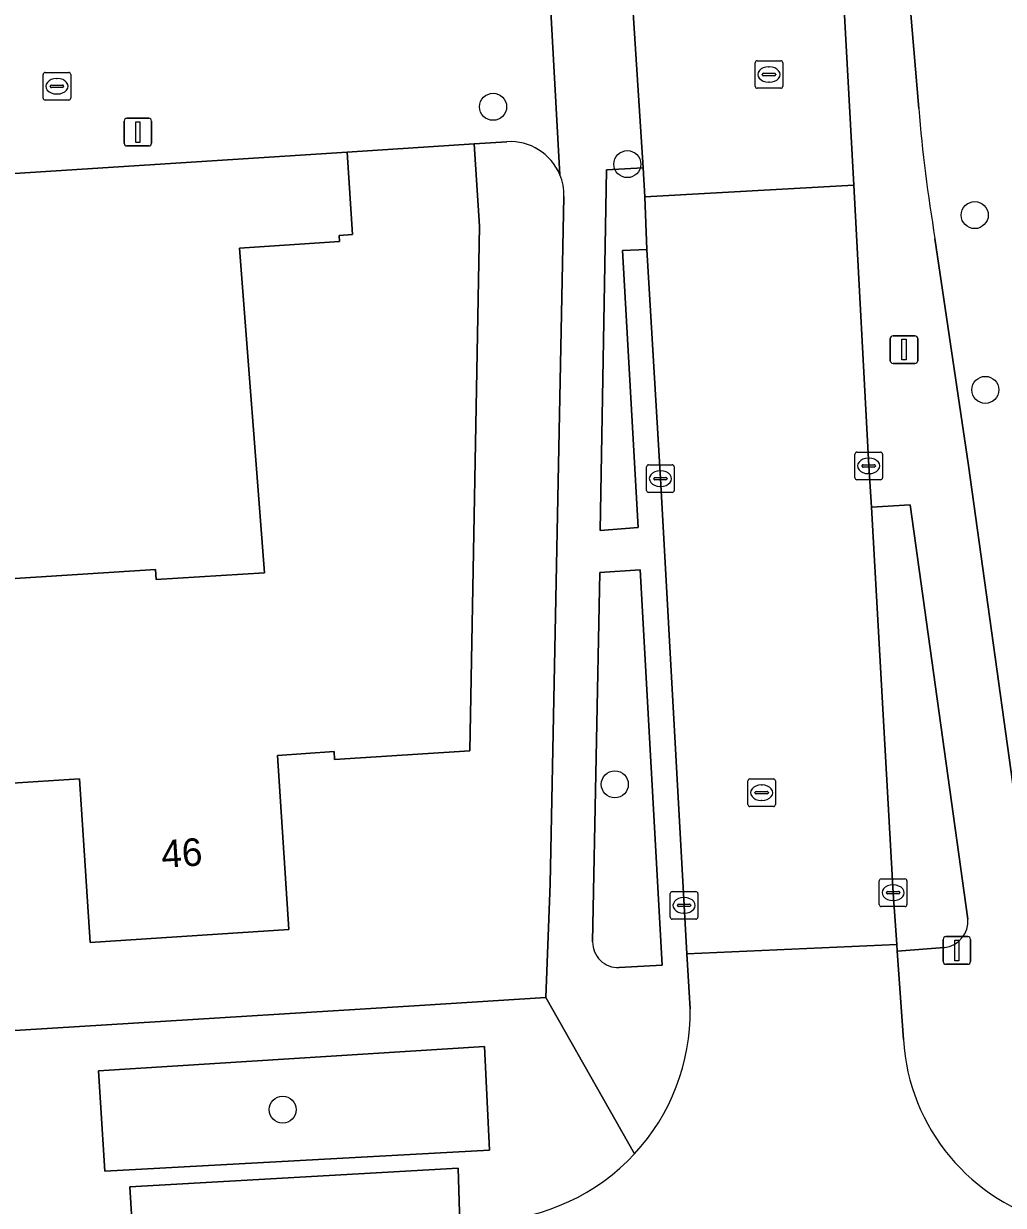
# Model space of a CAD drawing. Extents: x 159680 to 160786, y 387323 to 388340.
# Drawn here: x 160389.62 to 160425.07, y 388039.25 to 388082.04 of the extents above; entities that cross this region are included whole.
import ezdxf

# ---------------------------------------------------------------- set-up
doc = ezdxf.new("R2010")
doc.units = 0
for name, color, linetype in [('IMGEO_Boom', 7, 'Continuous'), ('IMGEO_Erf', 7, 'Continuous'), ('IMGEO_Groenvoorziening', 7, 'Continuous'), ('IMGEO_Kolk', 7, 'Continuous'), ('IMGEO_Lichtmast', 7, 'Continuous'), ('IMGEO_Muur', 7, 'Continuous'), ('IMGEO_Pand', 7, 'Continuous'), ('IMGEO_Pand_nummerreeks', 7, 'Continuous'), ('IMGEO_Parkeervlak_open', 7, 'Continuous'), ('IMGEO_Rijbaan_lokaal_open', 7, 'Continuous'), ('IMGEO_Rioolput', 7, 'Continuous'), ('IMGEO_Voetpad_open', 7, 'Continuous')]:
    doc.layers.add(name, color=color, linetype=linetype)

msp = doc.modelspace()

# ---------------------------------------------------------------- linework, layer by layer
at = {"layer": 'IMGEO_Boom'}
for centre in [(160406.607, 388079.028), (160411.466, 388076.953), (160424.034, 388075.107), (160424.418, 388068.779), (160411.01, 388054.497), (160398.995, 388042.717)]:
    msp.add_circle(centre, 0.489, dxfattribs=at)
at = {"layer": 'IMGEO_Erf'}
for points in [[(160464.905, 388235.098), (160422.4, 388232.287), (160418.083, 388232.083), (160417.958, 388231.882), (160415.416, 388228.039), (160414.251, 388225.644), (160414.31, 388225.228), (160414.733, 388223.189), (160417.032, 388219.3), (160415.184, 388216.063), (160412.57, 388215.939), (160413.7, 388197.984), (160413.413, 388197.962), (160413.567, 388196.193), (160413.831, 388196.212), (160413.953, 388194.43), (160415.251, 388173.618), (160417.37, 388139.651), (160417.998, 388139.685), (160420.315, 388103.525), (160421.42, 388085.954), (160422.005, 388078.968)], [(160422.593, 388074.262), (160423.802, 388066.044), (160426.185, 388048.947), (160426.289, 388048.905), (160459.363, 388051.054), (160483.853, 388052.645), (160482.175, 388078.594)], [(160407.105, 388077.763), (160405.918, 388077.686), (160406.111, 388074.703), (160405.766, 388055.711), (160400.871, 388055.394), (160400.852, 388055.68), (160398.803, 388055.542), (160399.212, 388049.238), (160392.028, 388048.772), (160391.644, 388054.695), (160388.645, 388054.5)], [(160397.429, 388073.915), (160401.048, 388074.15), (160401.034, 388074.373), (160401.521, 388074.405), (160401.328, 388077.391), (160387.586, 388076.507), (160388.048, 388069.323), (160378.068, 388068.711), (160377.858, 388071.975), (160373.951, 388071.725), (160373.702, 388075.606), (160356.568, 388074.466)], [(160358.595, 388043.68), (160358.629, 388043.683), (160403.938, 388046.483), (160408.512, 388046.783), (160408.675, 388050.897), (160409.171, 388075.783)], [(160388.165, 388061.874), (160394.395, 388062.278), (160394.418, 388061.917), (160398.337, 388062.149), (160397.429, 388073.915)]]:
    msp.add_lwpolyline(points, dxfattribs=at)
for centre, radius, start, end in [((160480.171, 388083.846), 58.37, 184.79374, 189.4503), ((160407.23, 388075.826), 1.941, 22.5745, 93.6784), ((160407.248, 388075.828), 1.923, 358.6738, 22.741)]:
    msp.add_arc(centre, radius, start, end, dxfattribs=at)
at = {"layer": 'IMGEO_Groenvoorziening'}
for points in [[(160412.164, 388073.862), (160412.095, 388075.767), (160412.04, 388076.822), (160410.707, 388076.741), (160410.477, 388063.688), (160411.853, 388063.795), (160411.287, 388073.824)], [(160392.324, 388044.121), (160392.559, 388040.486), (160406.474, 388041.252), (160406.295, 388045.008)]]:
    msp.add_lwpolyline(points, close=True, dxfattribs=at)
for points in [[(160423.789, 388049.618), (160421.699, 388064.62), (160420.296, 388064.531)], [(160420.296, 388064.531), (160421.081, 388050.573), (160421.21, 388048.692), (160421.23, 388048.458), (160422.94, 388048.588)], [(160411.931, 388062.258), (160410.468, 388062.17), (160410.206, 388048.792)], [(160411.165, 388047.863), (160412.729, 388047.953), (160411.931, 388062.258)]]:
    msp.add_lwpolyline(points, dxfattribs=at)
for centre, radius, start, end in [((160422.824, 388049.548), 0.967, 276.8631, 4.1413), ((160411.129, 388048.785), 0.923, 179.5789, 272.2418)]:
    msp.add_arc(centre, radius, start, end, dxfattribs=at)
at = {"layer": 'IMGEO_Kolk'}
for p, q in [((160390.326, 388079.346), (160390.326, 388080.198)), ((160390.401, 388080.272), (160391.253, 388080.272)), ((160390.814, 388080.052), (160390.839, 388080.052)), ((160391.327, 388080.198), (160391.327, 388079.346)), ((160390.585, 388079.766), (160390.585, 388079.778)), ((160391.023, 388079.729), (160390.625, 388079.729)), ((160390.628, 388079.815), (160391.026, 388079.815)), ((160391.069, 388079.778), (160391.069, 388079.766)), ((160391.253, 388079.272), (160390.401, 388079.272)), ((160390.837, 388079.492), (160390.812, 388079.492)), ((160419.695, 388065.6), (160419.695, 388066.452)), ((160419.77, 388066.526), (160420.622, 388066.526)), ((160420.183, 388066.306), (160420.208, 388066.306)), ((160420.696, 388066.452), (160420.696, 388065.6)), ((160412.159, 388065.139), (160412.159, 388065.991)), ((160412.234, 388066.065), (160413.086, 388066.065)), ((160413.16, 388065.991), (160413.16, 388065.139)), ((160419.954, 388066.02), (160419.954, 388066.032)), ((160420.392, 388065.983), (160419.994, 388065.983)), ((160419.997, 388066.069), (160420.395, 388066.069)), ((160420.438, 388066.032), (160420.438, 388066.02)), ((160412.418, 388065.559), (160412.418, 388065.571)), ((160412.856, 388065.522), (160412.458, 388065.522)), ((160412.461, 388065.608), (160412.859, 388065.608)), ((160412.647, 388065.845), (160412.672, 388065.845)), ((160412.902, 388065.571), (160412.902, 388065.559)), ((160420.622, 388065.526), (160419.77, 388065.526)), ((160420.206, 388065.746), (160420.181, 388065.746)), ((160413.086, 388065.065), (160412.234, 388065.065)), ((160412.67, 388065.285), (160412.645, 388065.285)), ((160420.58, 388050.147), (160420.58, 388050.999)), ((160420.655, 388051.073), (160421.507, 388051.073)), ((160421.581, 388050.999), (160421.581, 388050.147)), ((160413.015, 388049.688), (160413.015, 388050.54)), ((160413.09, 388050.614), (160413.942, 388050.614)), ((160414.016, 388050.54), (160414.016, 388049.688)), ((160420.839, 388050.567), (160420.839, 388050.579)), ((160421.277, 388050.53), (160420.879, 388050.53)), ((160420.882, 388050.616), (160421.28, 388050.616)), ((160421.068, 388050.853), (160421.093, 388050.853)), ((160421.323, 388050.579), (160421.323, 388050.567)), ((160413.274, 388050.108), (160413.274, 388050.12)), ((160413.712, 388050.071), (160413.314, 388050.071)), ((160413.317, 388050.157), (160413.715, 388050.157)), ((160413.503, 388050.394), (160413.528, 388050.394)), ((160413.758, 388050.12), (160413.758, 388050.108)), ((160421.507, 388050.073), (160420.655, 388050.073)), ((160421.091, 388050.293), (160421.066, 388050.293)), ((160413.942, 388049.614), (160413.09, 388049.614)), ((160413.526, 388049.834), (160413.501, 388049.834))]:
    msp.add_line(p, q, dxfattribs=at)
for points in [[(160390.326, 388079.346), (160390.326, 388080.198)], [(160390.401, 388080.272), (160391.253, 388080.272)], [(160391.327, 388080.198), (160391.327, 388079.346)], [(160391.253, 388079.272), (160390.401, 388079.272)], [(160419.695, 388065.6), (160419.695, 388066.452)], [(160419.77, 388066.526), (160420.622, 388066.526)], [(160420.696, 388066.452), (160420.696, 388065.6)], [(160412.159, 388065.139), (160412.159, 388065.991)], [(160412.234, 388066.065), (160413.086, 388066.065)], [(160413.16, 388065.991), (160413.16, 388065.139)], [(160420.622, 388065.526), (160419.77, 388065.526)], [(160413.086, 388065.065), (160412.234, 388065.065)], [(160420.58, 388050.147), (160420.58, 388050.999)], [(160420.655, 388051.073), (160421.507, 388051.073)], [(160421.581, 388050.999), (160421.581, 388050.147)], [(160413.015, 388049.688), (160413.015, 388050.54)], [(160413.09, 388050.614), (160413.942, 388050.614)], [(160414.016, 388050.54), (160414.016, 388049.688)], [(160421.507, 388050.073), (160420.655, 388050.073)], [(160413.942, 388049.614), (160413.09, 388049.614)]]:
    msp.add_lwpolyline(points, dxfattribs=at)
for centre, radius, start, end in [((160390.403, 388080.196), 0.0765, 91.552, 178.448), ((160390.403, 388080.196), 0.0765, 91.552, 178.448), ((160391.251, 388080.196), 0.0765, 1.552, 88.448), ((160391.251, 388080.196), 0.0765, 1.552, 88.448), ((160390.625, 388079.775), 0.0403, 85.8775, 175.7526), ((160390.622, 388079.765), 0.0366, 178.938, 274.7102), ((160391.026, 388079.772), 0.043, 264.8664, 352.4533), ((160391.03, 388079.777), 0.0386, 1.7309, 96.639), ((160390.403, 388079.348), 0.0765, 181.552, 268.448), ((160390.403, 388079.348), 0.0765, 181.552, 268.448), ((160391.251, 388079.348), 0.0765, 271.552, 358.448), ((160391.251, 388079.348), 0.0765, 271.552, 358.448), ((160419.772, 388066.45), 0.0765, 91.552, 178.448), ((160419.772, 388066.45), 0.0765, 91.552, 178.448), ((160420.62, 388066.45), 0.0765, 1.552, 88.448), ((160420.62, 388066.45), 0.0765, 1.552, 88.448), ((160412.236, 388065.989), 0.0765, 91.552, 178.448), ((160412.236, 388065.989), 0.0765, 91.552, 178.448), ((160413.084, 388065.989), 0.0765, 1.552, 88.448), ((160413.084, 388065.989), 0.0765, 1.552, 88.448), ((160419.994, 388066.029), 0.0403, 85.8775, 175.7526), ((160419.991, 388066.019), 0.0366, 178.938, 274.7102), ((160420.395, 388066.026), 0.043, 264.8664, 352.4533), ((160420.399, 388066.031), 0.0386, 1.7309, 96.639), ((160412.458, 388065.568), 0.0403, 85.8775, 175.7526), ((160412.455, 388065.558), 0.0366, 178.938, 274.7102), ((160412.859, 388065.565), 0.043, 264.8664, 352.4533), ((160412.863, 388065.57), 0.0386, 1.7309, 96.639), ((160419.772, 388065.602), 0.0765, 181.552, 268.448), ((160419.772, 388065.602), 0.0765, 181.552, 268.448), ((160420.62, 388065.602), 0.0765, 271.552, 358.448), ((160420.62, 388065.602), 0.0765, 271.552, 358.448), ((160412.236, 388065.141), 0.0765, 181.552, 268.448), ((160412.236, 388065.141), 0.0765, 181.552, 268.448), ((160413.084, 388065.141), 0.0765, 271.552, 358.448), ((160413.084, 388065.141), 0.0765, 271.552, 358.448), ((160420.657, 388050.997), 0.0765, 91.552, 178.448), ((160420.657, 388050.997), 0.0765, 91.552, 178.448), ((160421.505, 388050.997), 0.0765, 1.552, 88.448), ((160421.505, 388050.997), 0.0765, 1.552, 88.448), ((160413.092, 388050.538), 0.0765, 91.552, 178.448), ((160413.092, 388050.538), 0.0765, 91.552, 178.448), ((160413.94, 388050.538), 0.0765, 1.552, 88.448), ((160413.94, 388050.538), 0.0765, 1.552, 88.448), ((160420.879, 388050.576), 0.0403, 85.8775, 175.7526), ((160420.876, 388050.566), 0.0366, 178.938, 274.7102), ((160421.28, 388050.573), 0.043, 264.8664, 352.4533), ((160421.284, 388050.578), 0.0386, 1.7309, 96.639), ((160413.314, 388050.117), 0.0403, 85.8775, 175.7526), ((160413.311, 388050.107), 0.0366, 178.938, 274.7102), ((160413.715, 388050.114), 0.043, 264.8664, 352.4533), ((160413.719, 388050.119), 0.0386, 1.7309, 96.639), ((160420.657, 388050.149), 0.0765, 181.552, 268.448), ((160420.657, 388050.149), 0.0765, 181.552, 268.448), ((160421.505, 388050.149), 0.0765, 271.552, 358.448), ((160421.505, 388050.149), 0.0765, 271.552, 358.448), ((160413.092, 388049.69), 0.0765, 181.552, 268.448), ((160413.092, 388049.69), 0.0765, 181.552, 268.448), ((160413.94, 388049.69), 0.0765, 271.552, 358.448), ((160413.94, 388049.69), 0.0765, 271.552, 358.448)]:
    msp.add_arc(centre, radius, start, end, dxfattribs=at)
for centre, major_axis, ratio, start_param, end_param in [((160390.813, 388079.772), (-0.387, 0.002), 0.722429, 4.712389, 7.853982), ((160390.838, 388079.772), (-0.39, 0.002), 0.717154, 1.570796, 4.712389), ((160420.182, 388066.026), (-0.387, 0.002), 0.722429, 4.712389, 7.853982), ((160420.207, 388066.026), (-0.39, 0.002), 0.717154, 1.570796, 4.712389), ((160412.646, 388065.565), (-0.387, 0.002), 0.722429, 4.712389, 7.853982), ((160412.671, 388065.565), (-0.39, 0.002), 0.717154, 1.570796, 4.712389), ((160421.067, 388050.573), (-0.387, 0.002), 0.722429, 4.712389, 7.853982), ((160421.092, 388050.573), (-0.39, 0.002), 0.717154, 1.570796, 4.712389), ((160413.502, 388050.114), (-0.387, 0.002), 0.722429, 4.712389, 7.853982), ((160413.527, 388050.114), (-0.39, 0.002), 0.717154, 1.570796, 4.712389)]:
    msp.add_ellipse(centre, major_axis=major_axis, ratio=ratio, start_param=start_param, end_param=end_param, dxfattribs=at)
at = {"layer": 'IMGEO_Lichtmast'}
for p, q in [((160393.258, 388077.712), (160393.258, 388078.512)), ((160393.258, 388078.512), (160393.258, 388077.712)), ((160393.358, 388078.612), (160394.148, 388078.612)), ((160394.148, 388078.612), (160393.358, 388078.612)), ((160394.248, 388078.512), (160394.248, 388077.712)), ((160394.248, 388077.712), (160394.248, 388078.512)), ((160394.148, 388077.612), (160393.358, 388077.612)), ((160393.358, 388077.612), (160394.148, 388077.612)), ((160420.978, 388069.836), (160420.978, 388070.636)), ((160420.978, 388070.636), (160420.978, 388069.836)), ((160421.078, 388070.736), (160421.868, 388070.736)), ((160421.868, 388070.736), (160421.078, 388070.736)), ((160421.968, 388070.636), (160421.968, 388069.836)), ((160421.968, 388069.836), (160421.968, 388070.636)), ((160421.868, 388069.736), (160421.078, 388069.736)), ((160421.078, 388069.736), (160421.868, 388069.736)), ((160422.891, 388048.082), (160422.891, 388048.882)), ((160422.891, 388048.882), (160422.891, 388048.082)), ((160422.991, 388048.982), (160423.781, 388048.982)), ((160423.781, 388048.982), (160422.991, 388048.982)), ((160423.881, 388048.882), (160423.881, 388048.082)), ((160423.881, 388048.082), (160423.881, 388048.882)), ((160423.781, 388047.982), (160422.991, 388047.982)), ((160422.991, 388047.982), (160423.781, 388047.982))]:
    msp.add_line(p, q, dxfattribs=at)
for points in [[(160393.678, 388078.487), (160393.828, 388078.487), (160393.828, 388077.737), (160393.678, 388077.737), (160393.678, 388078.487)], [(160421.398, 388070.611), (160421.548, 388070.611), (160421.548, 388069.861), (160421.398, 388069.861), (160421.398, 388070.611)], [(160423.311, 388048.857), (160423.461, 388048.857), (160423.461, 388048.107), (160423.311, 388048.107), (160423.311, 388048.857)]]:
    msp.add_lwpolyline(points, dxfattribs=at)
for centre, start, end in [((160393.358, 388078.512), 90, 180), ((160393.358, 388078.512), 90, 180), ((160394.148, 388078.512), 0, 90), ((160394.148, 388078.512), 360, 90), ((160393.358, 388077.712), 180, 270), ((160393.358, 388077.712), 180, 270), ((160394.148, 388077.712), 270, 0), ((160394.148, 388077.712), 270, 0), ((160421.078, 388070.636), 90, 180), ((160421.078, 388070.636), 90, 180), ((160421.868, 388070.636), 0, 90), ((160421.868, 388070.636), 360, 90), ((160421.078, 388069.836), 180, 270), ((160421.078, 388069.836), 180, 270), ((160421.868, 388069.836), 270, 0), ((160421.868, 388069.836), 270, 0), ((160422.991, 388048.882), 90, 180), ((160422.991, 388048.882), 90, 180), ((160423.781, 388048.882), 0, 90), ((160423.781, 388048.882), 360, 90), ((160422.991, 388048.082), 180, 270), ((160422.991, 388048.082), 180, 270), ((160423.781, 388048.082), 270, 0), ((160423.781, 388048.082), 270, 0)]:
    msp.add_arc(centre, 0.1, start, end, dxfattribs=at)
at = {"layer": 'IMGEO_Muur'}
msp.add_lwpolyline([(160401.328, 388077.391), (160387.586, 388076.507)], dxfattribs=at)
at = {"layer": 'IMGEO_Pand'}
msp.add_lwpolyline([(160401.328, 388077.391), (160401.521, 388074.405), (160401.034, 388074.373), (160401.048, 388074.15), (160397.429, 388073.915), (160398.337, 388062.149), (160394.418, 388061.917), (160394.395, 388062.278), (160388.165, 388061.874), (160388.645, 388054.5), (160391.644, 388054.695), (160392.028, 388048.772), (160399.212, 388049.238), (160398.803, 388055.542), (160400.852, 388055.68), (160400.871, 388055.394), (160405.766, 388055.711), (160406.111, 388074.703), (160405.918, 388077.686)], close=True, dxfattribs=at)
at = {"layer": 'IMGEO_Parkeervlak_open'}
msp.add_lwpolyline([(160393.585, 388037.959), (160402.627, 388038.468), (160405.407, 388038.606), (160405.338, 388040.604), (160393.466, 388039.92)], close=True, dxfattribs=at)
at = {"layer": 'IMGEO_Rijbaan_lokaal_open'}
for points in [[(160418.996, 388088.28), (160411.328, 388087.857), (160412.04, 388076.822), (160412.095, 388075.767), (160419.662, 388076.191)], [(160420.296, 388064.531), (160420.196, 388066.026), (160419.662, 388076.191), (160412.095, 388075.767), (160412.164, 388073.862), (160412.66, 388065.565), (160413.516, 388050.114), (160413.614, 388048.354), (160421.21, 388048.692), (160421.081, 388050.573)]]:
    msp.add_lwpolyline(points, close=True, dxfattribs=at)
for points in [[(160421.23, 388048.458), (160421.21, 388048.692), (160413.614, 388048.354), (160413.74, 388046.362)], [(160421.451, 388045.252), (160421.23, 388048.458)]]:
    msp.add_lwpolyline(points, dxfattribs=at)
for centre, radius, start, end in [((160406.155, 388046.267), 7.586, 317.2472, 0.7144), ((160428.752, 388045.697), 7.314, 183.4888, 256.0715), ((160406.155, 388046.271), 7.588, 272.5967, 317.2244)]:
    msp.add_arc(centre, radius, start, end, dxfattribs=at)
at = {"layer": 'IMGEO_Rioolput'}
for p, q in [((160416.088, 388079.772), (160416.088, 388080.624)), ((160416.163, 388080.698), (160417.015, 388080.698)), ((160416.576, 388080.478), (160416.601, 388080.478)), ((160417.089, 388080.624), (160417.089, 388079.772)), ((160416.347, 388080.192), (160416.347, 388080.204)), ((160416.785, 388080.155), (160416.387, 388080.155)), ((160416.39, 388080.241), (160416.788, 388080.241)), ((160416.831, 388080.204), (160416.831, 388080.192)), ((160417.015, 388079.698), (160416.163, 388079.698)), ((160416.599, 388079.918), (160416.574, 388079.918)), ((160415.823, 388053.767), (160415.823, 388054.619)), ((160415.898, 388054.693), (160416.75, 388054.693)), ((160416.311, 388054.473), (160416.336, 388054.473)), ((160416.824, 388054.619), (160416.824, 388053.767)), ((160416.082, 388054.187), (160416.082, 388054.199)), ((160416.52, 388054.15), (160416.122, 388054.15)), ((160416.125, 388054.236), (160416.523, 388054.236)), ((160416.334, 388053.913), (160416.309, 388053.913)), ((160416.566, 388054.199), (160416.566, 388054.187)), ((160416.75, 388053.693), (160415.898, 388053.693))]:
    msp.add_line(p, q, dxfattribs=at)
for points in [[(160416.088, 388079.772), (160416.088, 388080.624)], [(160416.163, 388080.698), (160417.015, 388080.698)], [(160417.089, 388080.624), (160417.089, 388079.772)], [(160417.015, 388079.698), (160416.163, 388079.698)], [(160415.823, 388053.767), (160415.823, 388054.619)], [(160415.898, 388054.693), (160416.75, 388054.693)], [(160416.824, 388054.619), (160416.824, 388053.767)], [(160416.75, 388053.693), (160415.898, 388053.693)]]:
    msp.add_lwpolyline(points, dxfattribs=at)
for centre, radius, start, end in [((160416.165, 388080.622), 0.0765, 91.552, 178.448), ((160416.165, 388080.622), 0.0765, 91.552, 178.448), ((160417.013, 388080.622), 0.0765, 1.552, 88.448), ((160417.013, 388080.622), 0.0765, 1.552, 88.448), ((160416.387, 388080.201), 0.0403, 85.8775, 175.7526), ((160416.384, 388080.191), 0.0366, 178.938, 274.7102), ((160416.788, 388080.198), 0.043, 264.8664, 352.4533), ((160416.792, 388080.203), 0.0386, 1.7309, 96.639), ((160416.165, 388079.774), 0.0765, 181.552, 268.448), ((160416.165, 388079.774), 0.0765, 181.552, 268.448), ((160417.013, 388079.774), 0.0765, 271.552, 358.448), ((160417.013, 388079.774), 0.0765, 271.552, 358.448), ((160415.9, 388054.617), 0.0765, 91.552, 178.448), ((160415.9, 388054.617), 0.0765, 91.552, 178.448), ((160416.748, 388054.617), 0.0765, 1.552, 88.448), ((160416.748, 388054.617), 0.0765, 1.552, 88.448), ((160416.122, 388054.196), 0.0403, 85.8775, 175.7526), ((160416.119, 388054.186), 0.0366, 178.938, 274.7102), ((160416.523, 388054.193), 0.043, 264.8664, 352.4533), ((160416.527, 388054.198), 0.0386, 1.7309, 96.639), ((160415.9, 388053.769), 0.0765, 181.552, 268.448), ((160415.9, 388053.769), 0.0765, 181.552, 268.448), ((160416.748, 388053.769), 0.0765, 271.552, 358.448), ((160416.748, 388053.769), 0.0765, 271.552, 358.448)]:
    msp.add_arc(centre, radius, start, end, dxfattribs=at)
for centre, major_axis, ratio, start_param, end_param in [((160416.575, 388080.198), (-0.387, 0.002), 0.722429, 4.712389, 7.853982), ((160416.6, 388080.198), (-0.39, 0.002), 0.717154, 1.570796, 4.712389), ((160416.31, 388054.193), (-0.387, 0.002), 0.722429, 4.712389, 7.853982), ((160416.335, 388054.193), (-0.39, 0.002), 0.717154, 1.570796, 4.712389)]:
    msp.add_ellipse(centre, major_axis=major_axis, ratio=ratio, start_param=start_param, end_param=end_param, dxfattribs=at)
at = {"layer": 'IMGEO_Voetpad_open'}
for points in [[(160410.46, 388226.162), (160411.592, 388207.621), (160413.046, 388185.202), (160414.296, 388165.187), (160415.555, 388144.741), (160415.77, 388141.521), (160416.287, 388133.502), (160416.84, 388124.374), (160418.251, 388102.045), (160418.956, 388089.027), (160418.996, 388088.28), (160419.662, 388076.191), (160420.196, 388066.026), (160420.296, 388064.531), (160421.699, 388064.62), (160423.789, 388049.618)], [(160413.74, 388046.362), (160413.614, 388048.354), (160413.516, 388050.114), (160412.66, 388065.565), (160412.164, 388073.862), (160411.287, 388073.824), (160411.853, 388063.795), (160410.477, 388063.688), (160410.707, 388076.741), (160412.04, 388076.822), (160411.328, 388087.857), (160411.233, 388089.074), (160410.451, 388101.564), (160409.096, 388123.799), (160408.515, 388133.002), (160407.999, 388140.97)], [(160422.005, 388078.968), (160421.42, 388085.954), (160420.315, 388103.525), (160417.998, 388139.685)], [(160409.022, 388076.571), (160408.522, 388085.565)], [(160408.522, 388085.565), (160409.022, 388076.571)], [(160356.762, 388082.04), (160356.568, 388074.466), (160373.702, 388075.606), (160377.607, 388075.866), (160387.586, 388076.507), (160401.328, 388077.391), (160405.918, 388077.686), (160407.105, 388077.763)], [(160409.171, 388075.783), (160408.675, 388050.897), (160408.512, 388046.783), (160411.725, 388041.118)], [(160427.077, 388042.241), (160426.586, 388045.929), (160426.185, 388048.947), (160423.802, 388066.044), (160422.593, 388074.262)], [(160410.206, 388048.792), (160410.468, 388062.17)], [(160410.468, 388062.17), (160411.931, 388062.258), (160412.729, 388047.953), (160411.165, 388047.863)], [(160422.94, 388048.588), (160421.23, 388048.458), (160421.451, 388045.252)], [(160411.725, 388041.118), (160408.512, 388046.783), (160403.938, 388046.483), (160358.629, 388043.683), (160358.595, 388043.68), (160353.628, 388043.214), (160353.72, 388042.04), (160353.779, 388041.008)], [(160356.977, 388036.407), (160356.662, 388041.873), (160366.37, 388042.515), (160366.791, 388036.309), (160374.297, 388036.809), (160374.152, 388038.788), (160384.991, 388039.467), (160385.12, 388037.443), (160393.585, 388037.959), (160393.466, 388039.92), (160405.338, 388040.604), (160405.407, 388038.606), (160406.499, 388038.691)]]:
    msp.add_lwpolyline(points, dxfattribs=at)
msp.add_lwpolyline([(160392.324, 388044.121), (160406.295, 388045.008), (160406.474, 388041.252), (160392.559, 388040.486)], close=True, dxfattribs=at)
for centre, radius, start, end in [((160480.171, 388083.846), 58.37, 184.79374, 189.4503), ((160407.23, 388075.826), 1.941, 22.5745, 93.6784), ((160407.248, 388075.828), 1.923, 358.6738, 22.741), ((160422.824, 388049.548), 0.967, 276.8631, 4.1413), ((160411.129, 388048.785), 0.923, 179.5789, 272.2418), ((160406.155, 388046.267), 7.586, 317.2472, 0.7144), ((160428.752, 388045.697), 7.314, 183.4888, 256.0715), ((160406.155, 388046.271), 7.588, 272.5967, 317.2244)]:
    msp.add_arc(centre, radius, start, end, dxfattribs=at)

# ---------------------------------------------------------------- texts
at = {"layer": 'IMGEO_Pand_nummerreeks'}
msp.add_text('46', height=1, rotation=3.7114, dxfattribs=at).set_placement((160394.632, 388051.467))

doc.saveas('drawing.dxf')
